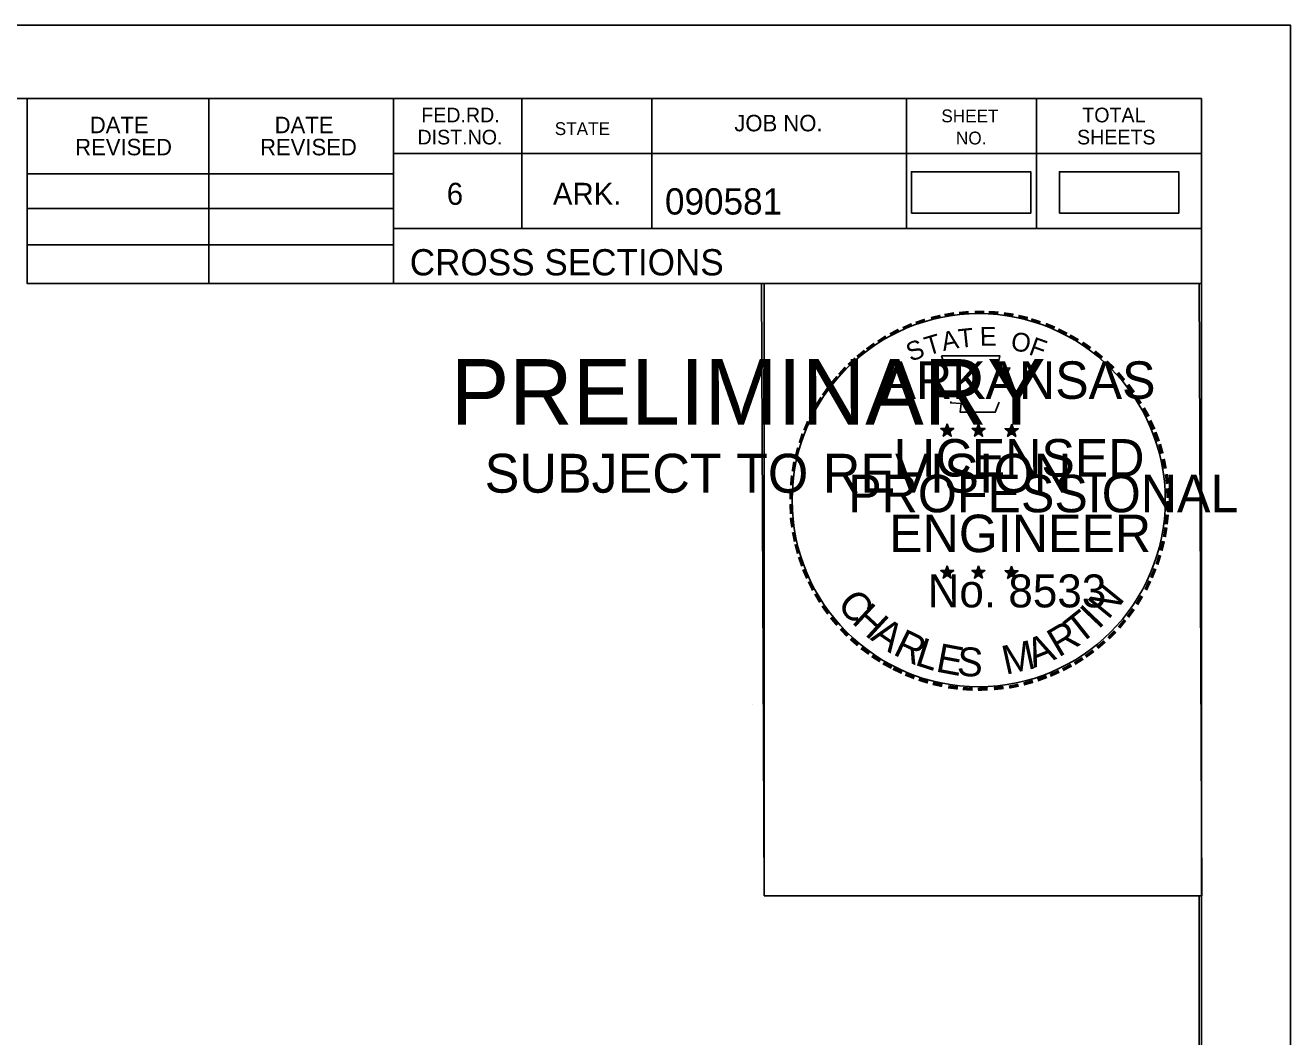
# Model space of a CAD drawing. Extents: x 1322838 to 1324533, y 339903 to 351025.
# Drawn here: x 1323848.7 to 1323950, y 345383.2 to 345464.2 of the extents above; entities that cross this region are included whole.
import ezdxf

# ---------------------------------------------------------------- set-up
doc = ezdxf.new("R2010")
doc.units = 0
for name, color, linetype in [('R_Border', 7, 'Continuous'), ('R_Border PE', 7, 'Continuous'), ('R_Border Prem', 7, 'Continuous'), ('R_Drive', 7, 'Continuous'), ('R_No Plot', 7, 'Continuous')]:
    doc.layers.add(name, color=color, linetype=linetype)

msp = doc.modelspace()

# ---------------------------------------------------------------- linework, layer by layer
at = {"layer": 'R_Border'}
for p, q in [((1323468.58, 345458.33), (1323942.85, 345458.33)), ((1323848.89, 345443.51), (1323848.89, 345458.33)), ((1323863.41, 345443.51), (1323863.41, 345458.33)), ((1323878.2, 345458.33), (1323878.2, 345443.51)), ((1323888.46, 345458.33), (1323888.46, 345447.92)), ((1323898.87, 345458.33), (1323898.87, 345447.92)), ((1323919.24, 345458.33), (1323919.24, 345447.92)), ((1323929.65, 345458.33), (1323929.65, 345447.92)), ((1323942.85, 345150.14), (1323942.85, 345458.33)), ((1323942.85, 345453.92), (1323878.2, 345453.92)), ((1323942.85, 345453.95), (1323942.85, 345453.95)), ((1323848.89, 345452.3), (1323878.2, 345452.3)), ((1323848.89, 345449.51), (1323878.2, 345449.51)), ((1323942.85, 345447.92), (1323878.2, 345447.92)), ((1323882.64, 345447.92), (1323942.85, 345447.92)), ((1323848.89, 345446.6), (1323878.2, 345446.6)), ((1323942.85, 345443.51), (1323848.89, 345443.51))]:
    msp.add_line(p, q, dxfattribs=at)
at = {"layer": 'R_Border PE'}
for p, q in [((1323921.98, 345431.9), (1323922.5, 345431.73)), ((1323921.98, 345431.9), (1323922.36, 345431.83)), ((1323921.98, 345431.9), (1323922.34, 345431.71)), ((1323922.18, 345431.28), (1323922.5, 345431.73)), ((1323922.18, 345431.28), (1323922.37, 345431.65)), ((1323922.18, 345431.28), (1323922.5, 345431.61)), ((1323922.5, 345432.28), (1323922.44, 345431.9)), ((1323922.5, 345431.73), (1323922.5, 345432.28)), ((1323922.5, 345432.28), (1323922.58, 345431.9)), ((1323923.03, 345431.9), (1323922.5, 345431.73)), ((1323922.82, 345431.28), (1323922.5, 345431.73)), ((1323922.82, 345431.28), (1323922.5, 345431.61)), ((1323923.03, 345431.9), (1323922.6, 345431.82)), ((1323922.82, 345431.28), (1323922.62, 345431.72)), ((1323923.03, 345431.9), (1323922.72, 345431.74)), ((1323924.49, 345431.9), (1323925.01, 345431.73)), ((1323924.49, 345431.9), (1323924.87, 345431.83)), ((1323924.49, 345431.9), (1323924.84, 345431.71)), ((1323924.69, 345431.28), (1323925.01, 345431.73)), ((1323924.69, 345431.28), (1323924.87, 345431.65)), ((1323924.69, 345431.28), (1323925.01, 345431.61)), ((1323925.01, 345432.28), (1323924.95, 345431.9)), ((1323925.01, 345431.73), (1323925.01, 345432.28)), ((1323925.01, 345432.28), (1323925.08, 345431.9)), ((1323925.53, 345431.9), (1323925.01, 345431.73)), ((1323925.33, 345431.28), (1323925.01, 345431.73)), ((1323925.33, 345431.28), (1323925.01, 345431.61)), ((1323925.53, 345431.9), (1323925.1, 345431.82)), ((1323925.33, 345431.28), (1323925.12, 345431.72)), ((1323925.53, 345431.9), (1323925.22, 345431.74)), ((1323927.13, 345431.88), (1323927.66, 345431.71)), ((1323927.13, 345431.88), (1323927.51, 345431.81)), ((1323927.13, 345431.88), (1323927.49, 345431.7)), ((1323927.33, 345431.27), (1323927.66, 345431.71)), ((1323927.33, 345431.27), (1323927.52, 345431.63)), ((1323927.66, 345432.26), (1323927.59, 345431.88)), ((1323927.66, 345431.71), (1323927.66, 345432.26)), ((1323927.66, 345432.26), (1323927.73, 345431.88)), ((1323928.18, 345431.88), (1323927.66, 345431.71)), ((1323927.98, 345431.27), (1323927.66, 345431.71)), ((1323928.18, 345431.88), (1323927.75, 345431.81)), ((1323927.98, 345431.27), (1323927.77, 345431.7)), ((1323928.18, 345431.88), (1323927.87, 345431.73)), ((1323927.33, 345431.27), (1323927.65, 345431.59)), ((1323927.98, 345431.27), (1323927.65, 345431.59)), ((1323921.98, 345420.54), (1323922.5, 345420.37)), ((1323921.98, 345420.54), (1323922.35, 345420.47)), ((1323921.98, 345420.54), (1323922.33, 345420.35)), ((1323922.5, 345420.92), (1323922.44, 345420.54)), ((1323922.5, 345420.37), (1323922.5, 345420.92)), ((1323922.5, 345420.92), (1323922.57, 345420.54)), ((1323923.02, 345420.54), (1323922.5, 345420.37)), ((1323923.02, 345420.54), (1323922.59, 345420.46)), ((1323923.02, 345420.54), (1323922.71, 345420.38)), ((1323924.48, 345420.54), (1323925, 345420.37)), ((1323924.48, 345420.54), (1323924.86, 345420.47)), ((1323924.48, 345420.54), (1323924.83, 345420.35)), ((1323925, 345420.92), (1323924.94, 345420.54)), ((1323925, 345420.37), (1323925, 345420.92)), ((1323925, 345420.92), (1323925.08, 345420.54)), ((1323925.52, 345420.54), (1323925, 345420.37)), ((1323925.52, 345420.54), (1323925.09, 345420.46)), ((1323925.52, 345420.54), (1323925.22, 345420.38)), ((1323927.13, 345420.52), (1323927.65, 345420.36)), ((1323927.13, 345420.52), (1323927.51, 345420.45)), ((1323927.13, 345420.52), (1323927.48, 345420.34)), ((1323927.65, 345420.9), (1323927.59, 345420.53)), ((1323927.65, 345420.36), (1323927.65, 345420.9)), ((1323927.65, 345420.9), (1323927.73, 345420.53)), ((1323928.17, 345420.52), (1323927.65, 345420.36)), ((1323928.17, 345420.52), (1323927.74, 345420.45)), ((1323928.17, 345420.52), (1323927.87, 345420.37)), ((1323922.17, 345419.93), (1323922.5, 345420.37)), ((1323922.17, 345419.93), (1323922.36, 345420.29)), ((1323922.17, 345419.93), (1323922.5, 345420.25)), ((1323922.82, 345419.93), (1323922.5, 345420.37)), ((1323922.82, 345419.93), (1323922.5, 345420.25)), ((1323922.82, 345419.93), (1323922.61, 345420.36)), ((1323924.68, 345419.93), (1323925, 345420.37)), ((1323924.68, 345419.93), (1323924.87, 345420.29)), ((1323924.68, 345419.93), (1323925, 345420.25)), ((1323925.32, 345419.93), (1323925, 345420.37)), ((1323925.32, 345419.93), (1323925, 345420.25)), ((1323925.32, 345419.93), (1323925.12, 345420.36)), ((1323927.33, 345419.91), (1323927.65, 345420.36)), ((1323927.33, 345419.91), (1323927.52, 345420.28)), ((1323927.33, 345419.91), (1323927.65, 345420.24)), ((1323927.97, 345419.91), (1323927.65, 345420.36)), ((1323927.97, 345419.91), (1323927.65, 345420.23)), ((1323927.97, 345419.91), (1323927.77, 345420.35))]:
    msp.add_line(p, q, dxfattribs=at)
for points in [[(1323922.04, 345437.71), (1323922.45, 345436.47)], [(1323927.31, 345436.33), (1323927.52, 345436.76), (1323926.49, 345436.72), (1323926.72, 345437.71), (1323922.04, 345437.71)], [(1323922.78, 345434.08), (1323922.78, 345433.95), (1323923.63, 345433.92), (1323923.54, 345433.21), (1323926.35, 345433.21), (1323926.65, 345434.01)], [(1323922.5, 345432.28), (1323922.82, 345431.28), (1323921.98, 345431.9), (1323923.03, 345431.9), (1323922.18, 345431.28), (1323922.5, 345432.28)], [(1323925.01, 345432.28), (1323925.33, 345431.28), (1323924.49, 345431.9), (1323925.53, 345431.9), (1323924.69, 345431.28), (1323925.01, 345432.28)], [(1323927.66, 345432.26), (1323927.98, 345431.27), (1323927.13, 345431.88), (1323928.18, 345431.88), (1323927.33, 345431.27), (1323927.66, 345432.26)], [(1323922.5, 345420.92), (1323922.82, 345419.93), (1323921.98, 345420.54), (1323923.02, 345420.54), (1323922.17, 345419.93), (1323922.5, 345420.92)], [(1323925, 345420.92), (1323925.32, 345419.93), (1323924.48, 345420.54), (1323925.52, 345420.54), (1323924.68, 345419.93), (1323925, 345420.92)], [(1323927.65, 345420.9), (1323927.97, 345419.91), (1323927.13, 345420.52), (1323928.17, 345420.52), (1323927.33, 345419.91), (1323927.65, 345420.9)]]:
    msp.add_lwpolyline(points, dxfattribs=at)
for centre, radius in [((1323922.5, 345431.73), 0.258), ((1323922.5, 345431.73), 0.217), ((1323922.5, 345431.73), 0.174), ((1323922.5, 345431.73), 0.149), ((1323922.5, 345431.73), 0.112), ((1323922.5, 345431.73), 0.0743), ((1323922.5, 345431.73), 0.0445), ((1323925.01, 345431.73), 0.258), ((1323925.01, 345431.73), 0.217), ((1323925.01, 345431.73), 0.174), ((1323925.01, 345431.73), 0.149), ((1323925.01, 345431.73), 0.112), ((1323925.01, 345431.73), 0.0743), ((1323925.01, 345431.73), 0.0445), ((1323927.65, 345431.71), 0.258), ((1323927.65, 345431.71), 0.217), ((1323927.65, 345431.71), 0.174), ((1323927.65, 345431.71), 0.149), ((1323927.65, 345431.71), 0.112), ((1323927.65, 345431.71), 0.0743), ((1323927.65, 345431.71), 0.0445), ((1323922.5, 345420.37), 0.258), ((1323922.5, 345420.37), 0.217), ((1323922.5, 345420.37), 0.174), ((1323922.5, 345420.37), 0.149), ((1323922.5, 345420.37), 0.112), ((1323925, 345420.37), 0.258), ((1323925, 345420.37), 0.217), ((1323925, 345420.37), 0.174), ((1323925, 345420.37), 0.149), ((1323925, 345420.37), 0.112), ((1323927.65, 345420.35), 0.258), ((1323927.65, 345420.35), 0.217), ((1323927.65, 345420.35), 0.174), ((1323927.65, 345420.35), 0.149), ((1323927.65, 345420.35), 0.112), ((1323922.5, 345420.37), 0.0743), ((1323922.5, 345420.37), 0.0445), ((1323925, 345420.37), 0.0743), ((1323925, 345420.37), 0.0445), ((1323927.65, 345420.35), 0.0743), ((1323927.65, 345420.35), 0.0445)]:
    msp.add_circle(centre, radius, dxfattribs=at)
at = {"layer": 'R_Drive'}
for points in [[(1323919.64, 345449.15), (1323929.19, 345449.15), (1323929.19, 345452.45), (1323919.64, 345452.45)], [(1323931.48, 345449.15), (1323941.03, 345449.15), (1323941.03, 345452.45), (1323931.48, 345452.45)]]:
    msp.add_lwpolyline(points, close=True, dxfattribs=at)
at = {"layer": 'R_No Plot'}
for p, q in [((1323449.98, 345464.18), (1323949.98, 345464.18)), ((1323906.91, 345409.83), (1323906.91, 345409.83))]:
    msp.add_line(p, q, dxfattribs=at)
for points in [[(1323449.97, 345464.18), (1323949.98, 345464.18), (1323949.98, 345144.17), (1323449.97, 345144.17)], [(1323819.46, 345458.33), (1323848.89, 345458.33), (1323848.89, 345443.51), (1323873.06, 345443.51), (1323907.86, 345443.51), (1323907.86, 345394.51), (1323942.67, 345394.51), (1323942.85, 345150.14), (1323468.58, 345150.14), (1323468.58, 345458.33)], [(1323907.65, 345443.51), (1323942.67, 345443.51), (1323942.88, 345394.51), (1323907.86, 345394.51)]]:
    msp.add_lwpolyline(points, close=True, dxfattribs=at)
msp.add_circle((1323925.02, 345426.17), 14.93, dxfattribs=at)

# ---------------------------------------------------------------- texts
at = {"layer": 'R_Border'}
for s, height, p in [('FED.RD.', 1.173, (1323880.42, 345456.41)), ('JOB NO.', 1.319, (1323905.47, 345455.69)), ('SHEET', 1.026, (1323922.03, 345456.41)), ('TOTAL', 1.173, (1323933.31, 345456.41)), ('DATE', 1.319, (1323853.9, 345455.54)), ('DATE', 1.319, (1323868.69, 345455.54)), ('STATE', 1.026, (1323891.1, 345455.39)), ('REVISED', 1.319, (1323852.73, 345453.77)), ('REVISED', 1.319, (1323867.52, 345453.77)), ('DIST.NO.', 1.173, (1323880.12, 345454.64)), ('NO.', 1.026, (1323923.2, 345454.64)), ('SHEETS', 1.173, (1323932.89, 345454.64)), ('6', 1.76, (1323882.46, 345449.81)), ('ARK.', 1.758, (1323890.95, 345449.81)), ('090581', 2.1, (1323899.92, 345449.03)), ('CROSS SECTIONS', 2.1, (1323879.5, 345444.16))]:
    msp.add_text(s, height=height, rotation=360, dxfattribs=at).set_placement(p)
at = {"layer": 'R_Border PE'}
for s, height, rotation, p in [('-', 2.4, 19.1761, (1323920.16, 345439.4)), ('-', 2.4, 13.6301, (1323921.29, 345439.77)), ('-', 2.4, 10.2193, (1323922.31, 345440.01)), ('-', 2.4, 5.8968, (1323923.4, 345440.17)), ('-', 2.4, 0.1862, (1323924.56, 345440.28)), ('-', 2.4, 357.743, (1323925.64, 345440.26)), ('-', 2.4, 352.1617, (1323926.76, 345440.18)), ('-', 2.4, 347.2049, (1323927.84, 345440.01)), ('-', 2.4, 342.3362, (1323928.79, 345439.77)), ('-', 2.4, 28.7918, (1323918.26, 345438.53)), ('-', 2.4, 24.3072, (1323919.21, 345439)), ('A', 1.5, 11.2132, (1323922.19, 345438.1)), ('T', 1.5, 6.0228, (1323923.46, 345438.35)), ('E', 1.5, 0.8323, (1323925.12, 345438.52)), ('-', 2.4, 337.8551, (1323929.89, 345439.44)), ('-', 2.4, 334.1211, (1323930.84, 345439.03)), ('-', 2.4, 36.2317, (1323916.5, 345437.38)), ('-', 2.4, 34.0636, (1323917.37, 345437.97)), ('S', 1.5, 21.594, (1323919.58, 345437.23)), ('T', 1.5, 16.4036, (1323920.95, 345437.73)), ('O', 1.5, 350.4515, (1323927.52, 345438.2)), ('F', 1.5, 340.0707, (1323928.95, 345437.86)), ('-', 2.4, 329.6409, (1323931.71, 345438.61)), ('-', 2.4, 325.8627, (1323932.67, 345438.07)), ('-', 2.4, 38.9507, (1323915.79, 345436.81)), ('-', 2.4, 320.5297, (1323933.59, 345437.43)), ('-', 2.4, 48.4231, (1323914.47, 345435.47)), ('-', 2.4, 42.9622, (1323915.14, 345436.19)), ('ARKANSAS', 3, 360, (1323917.32, 345434.28)), ('-', 2.4, 315.5786, (1323934.49, 345436.7)), ('-', 2.4, 50.6142, (1323913.86, 345434.74)), ('-', 2.4, 309.8797, (1323935.34, 345435.87)), ('-', 2.4, 54.2325, (1323913.24, 345433.89)), ('-', 2.4, 306.6522, (1323936.13, 345434.97)), ('-', 2.4, 58.0706, (1323912.75, 345433.1)), ('-', 2.1, 303.6753, (1323936.86, 345434.12)), ('-', 2.4, 62.8713, (1323912.29, 345432.18)), ('-', 2.4, 299.6684, (1323937.33, 345433.21)), ('-', 2.4, 67.7743, (1323911.9, 345431.26)), ('DWB', 0.015, 360, (1323922.49, 345431.72)), ('DWB', 0.015, 360, (1323924.99, 345431.72)), ('DWB', 0.015, 360, (1323927.64, 345431.71)), ('-', 2.4, 294.6628, (1323937.82, 345432.29)), ('-', 2.4, 290.5728, (1323938.21, 345431.42)), ('-', 2.4, 72.3945, (1323911.57, 345430.32)), ('LICENSED', 3, 360, (1323918.22, 345428.06)), ('-', 2.4, 285.1233, (1323938.56, 345430.55)), ('-', 2.4, 75.461, (1323911.27, 345429.24)), ('-', 2.4, 81.2013, (1323911.07, 345428.18)), ('-', 2.4, 280.5493, (1323938.86, 345429.44)), ('-', 2.4, 85.1863, (1323910.96, 345427.14)), ('PROFESSIONAL', 3, 360, (1323914.58, 345425.2)), ('-', 2.4, 276.5962, (1323939.1, 345428.29)), ('-', 2.4, 89.0622, (1323910.92, 345426.09)), ('-', 2.4, 274.3301, (1323939.19, 345427.2)), ('-', 2.4, 94.1959, (1323910.98, 345425)), ('-', 2.4, 269.9407, (1323939.24, 345426.26)), ('-', 2.4, 98.9479, (1323911.08, 345424)), ('ENGINEER', 3, 360, (1323917.86, 345422.01)), ('-', 2.4, 263.5172, (1323939.21, 345425.26)), ('-', 2.4, 101.7149, (1323911.29, 345422.9)), ('-', 2.4, 260.9953, (1323939.11, 345424.28)), ('-', 2.4, 105.4578, (1323911.53, 345422.01)), ('-', 2.4, 255.7626, (1323938.94, 345423.26)), ('-', 2.4, 109.0874, (1323911.85, 345421.06)), ('-', 2.4, 252.8681, (1323938.67, 345422.18)), ('-', 2.4, 114.0643, (1323912.23, 345420.17)), ('-', 2.4, 247.8887, (1323938.33, 345421.17)), ('-', 2.4, 115.7289, (1323912.69, 345419.24)), ('No. 8533', 2.635, 360, (1323920.93, 345417.59)), ('DWB', 0.015, 360, (1323922.48, 345420.36)), ('DWB', 0.015, 360, (1323924.98, 345420.36)), ('DWB', 0.015, 360, (1323927.63, 345420.35)), ('N', 2.31, 50.7834, (1323935.38, 345416.54)), ('-', 2.4, 244.6197, (1323937.94, 345420.23)), ('-', 2.4, 120.4471, (1323913.23, 345418.36)), ('C', 2.31, 309.9548, (1323913.61, 345417.81)), ('-', 2.4, 239.0712, (1323937.35, 345419.1)), ('-', 2.4, 125.8934, (1323913.83, 345417.52)), ('H', 2.31, 317.3873, (1323914.79, 345416.4)), ('T', 2.31, 38.428, (1323933.08, 345414.54)), ('I', 2.31, 46.3033, (1323934.6, 345415.76)), ('-', 2.4, 233.8452, (1323936.75, 345418.12)), ('-', 2.4, 130.7181, (1323914.52, 345416.69)), ('A', 2.31, 325.5578, (1323916.28, 345415.05)), ('-', 2.4, 231.2538, (1323936.1, 345417.27)), ('-', 2.4, 134.2238, (1323915.3, 345415.87)), ('R', 2.31, 334.3187, (1323918.08, 345413.85)), ('R', 2.31, 30.5528, (1323931.41, 345413.55)), ('-', 2.4, 225.7653, (1323935.38, 345416.42)), ('-', 2.4, 138.9338, (1323916.09, 345415.18)), ('-', 2.4, 144.6463, (1323916.92, 345414.57)), ('L', 2.31, 342.194, (1323919.83, 345413.01)), ('E', 2.31, 349.3312, (1323921.51, 345412.47)), ('S', 2.31, 356.4684, (1323923.24, 345412.14)), ('M', 2.31, 12.4404, (1323927.17, 345412.19)), ('A', 2.31, 21.7918, (1323929.41, 345412.72)), ('-', 2.4, 221.0851, (1323934.6, 345415.66)), ('-', 2.4, 148.0898, (1323917.76, 345414.01)), ('-', 2.4, 212.2491, (1323932.98, 345414.37)), ('-', 2.4, 215.7363, (1323933.78, 345414.95)), ('-', 2.4, 151.5704, (1323918.63, 345413.52)), ('-', 2.4, 154.6002, (1323919.41, 345413.15)), ('-', 2.4, 158.5612, (1323920.35, 345412.77)), ('-', 2.4, 204.2516, (1323931.2, 345413.37)), ('-', 2.4, 207.3568, (1323932.14, 345413.85)), ('-', 2.4, 162.7983, (1323921.38, 345412.45)), ('-', 2.4, 167.5555, (1323922.45, 345412.21)), ('-', 2.4, 173.1155, (1323923.61, 345412.04)), ('-', 2.4, 191.2858, (1323928.17, 345412.3)), ('-', 2.4, 195.4743, (1323929.26, 345412.6)), ('-', 2.4, 200.7184, (1323930.27, 345412.97)), ('-', 2.4, 176.5183, (1323924.73, 345411.96)), ('-', 2.4, 181.5918, (1323925.85, 345411.99)), ('-', 2.4, 185.8167, (1323927.06, 345412.11))]:
    msp.add_text(s, height=height, rotation=rotation, dxfattribs=at).set_placement(p)
at = {"layer": 'R_Border Prem'}
for s, height, p in [('PRELIMINARY', 5.25, (1323882.78, 345432.21)), ('DWB', 0.015, (1323883.9, 345434.98)), ('SUBJECT TO REVISION', 3.1127, (1323885.49, 345426.77))]:
    msp.add_text(s, height=height, rotation=360, dxfattribs=at).set_placement(p)

doc.saveas('drawing.dxf')
